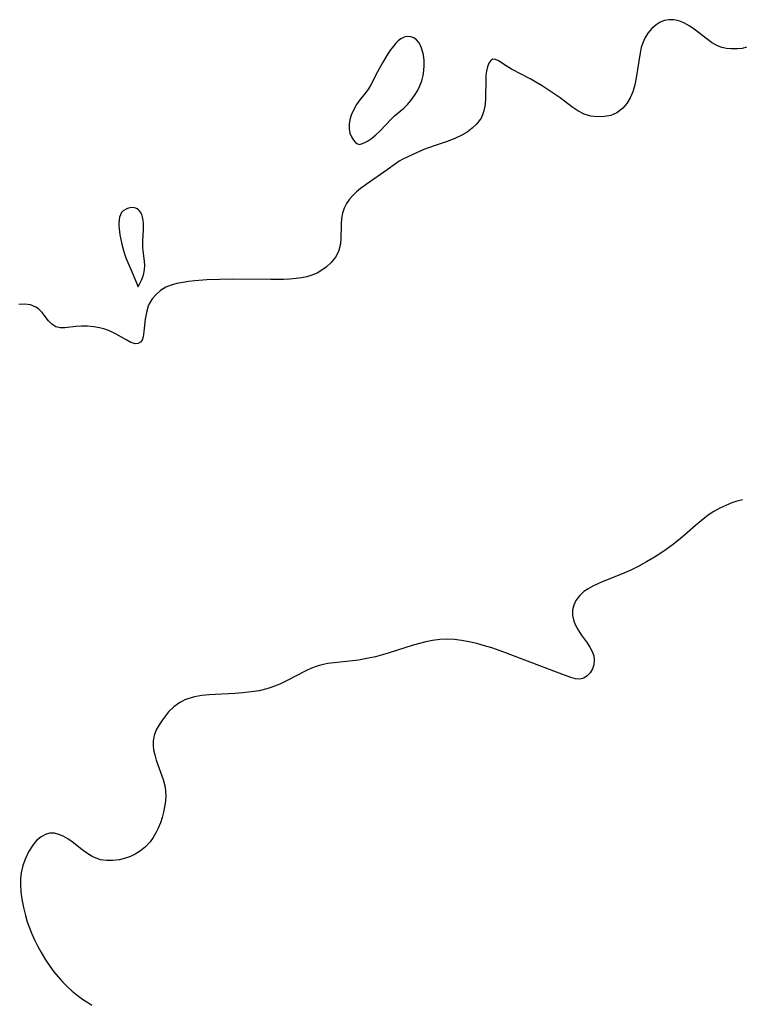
# Model space of a CAD drawing. Header units: metres. Extents: x 1073367 to 1082519, y 1569854 to 1574957.
# Tile 425 of 656: x 1076862 to 1077025, y 1574274 to 1574497. Entities that reach past the tile are written whole.
import ezdxf

# ---------------------------------------------------------------- set-up
doc = ezdxf.new("R2010")
doc.units = ezdxf.units.M
doc.layers.add('CGG_CurvaNivelLidar_v1', color=253, linetype='Continuous', lineweight=30)

msp = doc.modelspace()

# ---------------------------------------------------------------- linework, layer by layer
at = {"layer": 'CGG_CurvaNivelLidar_v1'}
for p, q in [((1077004.8349, 1574494.7877, 68), (1077003.9759, 1574493.7671, 68)), ((1077005.8146, 1574495.6342, 68), (1077004.8349, 1574494.7877, 68)), ((1077006.7349, 1574496.2, 68), (1077005.8146, 1574495.6342, 68)), ((1077007.7128, 1574496.5959, 68), (1077006.7349, 1574496.2, 68)), ((1077008.7344, 1574496.7959, 68), (1077007.7128, 1574496.5959, 68)), ((1077009.8574, 1574496.7701, 68), (1077008.7344, 1574496.7959, 68)), ((1077010.9935, 1574496.5235, 68), (1077009.8574, 1574496.7701, 68)), ((1077012.1204, 1574496.0867, 68), (1077010.9935, 1574496.5235, 68)), ((1077013.4396, 1574495.3509, 68), (1077012.1204, 1574496.0867, 68)), ((1077014.7197, 1574494.4588, 68), (1077013.4396, 1574495.3509, 68)), ((1076948.0317, 1574492.4545, 68), (1076947.4432, 1574492.0085, 68)), ((1076948.6088, 1574492.7575, 68), (1076948.0317, 1574492.4545, 68)), ((1076949.035, 1574492.8974, 68), (1076948.6088, 1574492.7575, 68)), ((1076949.5975, 1574492.9779, 68), (1076949.035, 1574492.8974, 68)), ((1076950.311, 1574492.9141, 68), (1076949.5975, 1574492.9779, 68)), ((1076950.983, 1574492.6727, 68), (1076950.311, 1574492.9141, 68)), ((1076951.5812, 1574492.2593, 68), (1076950.983, 1574492.6727, 68)), ((1077003.2645, 1574492.593, 68), (1077002.8212, 1574491.5615, 68)), ((1077003.9759, 1574493.7671, 68), (1077003.2645, 1574492.593, 68)), ((1077017.0925, 1574492.5809, 68), (1077014.7197, 1574494.4588, 68)), ((1077018.3946, 1574491.6184, 68), (1077017.0925, 1574492.5809, 68)), ((1076946.3441, 1574490.8291, 68), (1076945.7109, 1574489.9696, 68)), ((1076946.8818, 1574491.4596, 68), (1076946.3441, 1574490.8291, 68)), ((1076947.4432, 1574492.0085, 68), (1076946.8818, 1574491.4596, 68)), ((1076952.1263, 1574491.6087, 68), (1076951.5812, 1574492.2593, 68)), ((1076952.5579, 1574490.7956, 68), (1076952.1263, 1574491.6087, 68)), ((1076952.8904, 1574489.8621, 68), (1076952.5579, 1574490.7956, 68)), ((1077002.4772, 1574490.4604, 68), (1077002.2116, 1574489.2802, 68)), ((1077002.8212, 1574491.5615, 68), (1077002.4772, 1574490.4604, 68)), ((1077019.7472, 1574490.8605, 68), (1077018.3946, 1574491.6184, 68)), ((1077020.7286, 1574490.5144, 68), (1077019.7472, 1574490.8605, 68)), ((1077021.7422, 1574490.2971, 68), (1077020.7286, 1574490.5144, 68)), ((1077022.7708, 1574490.1816, 68), (1077021.7422, 1574490.2971, 68)), ((1077025.3179, 1574490.2983, 68), (1077024.2425, 1574490.168, 68)), ((1077026.3262, 1574490.557, 68), (1077025.3179, 1574490.2983, 68)), ((1076945.0987, 1574489.0432, 68), (1076943.8875, 1574487.0548, 68)), ((1076945.7109, 1574489.9696, 68), (1076945.0987, 1574489.0432, 68)), ((1076953.1314, 1574488.8416, 68), (1076952.8904, 1574489.8621, 68)), ((1076953.2977, 1574487.5592, 68), (1076953.1314, 1574488.8416, 68)), ((1077002.2116, 1574489.2802, 68), (1077001.3359, 1574483.6222, 68)), ((1077024.2425, 1574490.168, 68), (1077022.7708, 1574490.1816, 68)), ((1076943.8875, 1574487.0548, 68), (1076942.7149, 1574484.9832, 68)), ((1076953.2755, 1574485.2717, 68), (1076953.3364, 1574486.4231, 68)), ((1076953.3364, 1574486.4231, 68), (1076953.2977, 1574487.5592, 68)), ((1076967.6555, 1574486.1078, 68), (1076967.4227, 1574485.0962, 68)), ((1076967.9851, 1574486.9405, 68), (1076967.6555, 1574486.1078, 68)), ((1076968.4001, 1574487.5416, 68), (1076967.9851, 1574486.9405, 68)), ((1076968.893, 1574487.8467, 68), (1076968.4001, 1574487.5416, 68)), ((1076969.4847, 1574487.8033, 68), (1076968.893, 1574487.8467, 68)), ((1076970.1675, 1574487.4736, 68), (1076969.4847, 1574487.8033, 68)), ((1076971.8771, 1574486.3487, 68), (1076970.1675, 1574487.4736, 68)), ((1076973.1015, 1574485.6234, 68), (1076971.8771, 1574486.3487, 68)), ((1076942.7149, 1574484.9832, 68), (1076941.243, 1574482.049, 68)), ((1076952.7911, 1574482.9405, 68), (1076953.1034, 1574484.1236, 68)), ((1076953.1034, 1574484.1236, 68), (1076953.2755, 1574485.2717, 68)), ((1076967.3177, 1574484.2463, 68), (1076967.2637, 1574483.3384, 68)), ((1076967.4227, 1574485.0962, 68), (1076967.3177, 1574484.2463, 68)), ((1076977.4623, 1574483.2978, 68), (1076973.1015, 1574485.6234, 68)), ((1077001.3359, 1574483.6222, 68), (1077001.0053, 1574482.0029, 68)), ((1076941.243, 1574482.049, 68), (1076940.7329, 1574481.1589, 68)), ((1076951.8202, 1574480.6878, 68), (1076952.3583, 1574481.7911, 68)), ((1076952.3583, 1574481.7911, 68), (1076952.7911, 1574482.9405, 68)), ((1076967.2637, 1574483.3384, 68), (1076967.2263, 1574479.0314, 68)), ((1076978.6233, 1574482.6499, 68), (1076977.4623, 1574483.2978, 68)), ((1076980.0212, 1574481.8177, 68), (1076978.6233, 1574482.6499, 68)), ((1076981.4059, 1574480.9379, 68), (1076980.0212, 1574481.8177, 68)), ((1077001.0053, 1574482.0029, 68), (1077000.5561, 1574480.4599, 68)), ((1076940.1188, 1574480.2934, 68), (1076938.7508, 1574478.6379, 68)), ((1076940.7329, 1574481.1589, 68), (1076940.1188, 1574480.2934, 68)), ((1076950.3903, 1574478.5503, 68), (1076951.1469, 1574479.5819, 68)), ((1076951.1469, 1574479.5819, 68), (1076951.8202, 1574480.6878, 68)), ((1076982.7644, 1574480.019, 68), (1076981.4059, 1574480.9379, 68)), ((1076984.0833, 1574479.0682, 68), (1076982.7644, 1574480.019, 68)), ((1076986.76, 1574477.045, 68), (1076984.0833, 1574479.0682, 68)), ((1076999.9594, 1574479.0753, 68), (1076999.2051, 1574477.8263, 68)), ((1077000.5561, 1574480.4599, 68), (1076999.9594, 1574479.0753, 68)), ((1076938.0194, 1574477.5987, 68), (1076937.3601, 1574476.428, 68)), ((1076938.7508, 1574478.6379, 68), (1076938.0194, 1574477.5987, 68)), ((1076948.7046, 1574476.7605, 68), (1076949.5711, 1574477.604, 68)), ((1076949.5711, 1574477.604, 68), (1076950.3903, 1574478.5503, 68)), ((1076967.1157, 1574477.5575, 68), (1076966.8606, 1574476.1445, 68)), ((1076967.2263, 1574479.0314, 68), (1076967.1157, 1574477.5575, 68)), ((1076988.0902, 1574476.1575, 68), (1076986.76, 1574477.045, 68)), ((1076999.2051, 1574477.8263, 68), (1076998.3012, 1574476.7479, 68)), ((1076936.8178, 1574475.184, 68), (1076936.4895, 1574474.132, 68)), ((1076937.3601, 1574476.428, 68), (1076936.8178, 1574475.184, 68)), ((1076945.8286, 1574474.2619, 68), (1076946.5828, 1574474.9916, 68)), ((1076946.5828, 1574474.9916, 68), (1076948.7046, 1574476.7605, 68)), ((1076966.5557, 1574475.2056, 68), (1076966.2228, 1574474.5127, 68)), ((1076966.8606, 1574476.1445, 68), (1076966.5557, 1574475.2056, 68)), ((1076989.5641, 1574475.4105, 68), (1076988.0902, 1574476.1575, 68)), ((1076991.0644, 1574474.9615, 68), (1076989.5641, 1574475.4105, 68)), ((1076992.5967, 1574474.7723, 68), (1076991.0644, 1574474.9615, 68)), ((1076994.1164, 1574474.8261, 68), (1076992.5967, 1574474.7723, 68)), ((1076995.5769, 1574475.1255, 68), (1076994.1164, 1574474.8261, 68)), ((1076996.926, 1574475.6932, 68), (1076995.5769, 1574475.1255, 68)), ((1076997.2467, 1574475.8866, 68), (1076996.926, 1574475.6932, 68)), ((1076998.3012, 1574476.7479, 68), (1076997.2467, 1574475.8866, 68)), ((1076936.3084, 1574473.0931, 68), (1076936.303, 1574472.0918, 68)), ((1076936.4895, 1574474.132, 68), (1076936.3084, 1574473.0931, 68)), ((1076943.3306, 1574471.6403, 68), (1076945.8286, 1574474.2619, 68)), ((1076965.1949, 1574473.1138, 68), (1076964.2129, 1574472.1809, 68)), ((1076966.0018, 1574474.1473, 68), (1076965.1949, 1574473.1138, 68)), ((1076966.2228, 1574474.5127, 68), (1076966.0018, 1574474.1473, 68)), ((1076936.303, 1574472.0918, 68), (1076936.4987, 1574471.0961, 68)), ((1076936.4987, 1574471.0961, 68), (1076936.8539, 1574470.2191, 68)), ((1076936.8539, 1574470.2191, 68), (1076937.3057, 1574469.5035, 68)), ((1076941.4094, 1574469.9042, 68), (1076942.3602, 1574470.7076, 68)), ((1076942.3602, 1574470.7076, 68), (1076943.3306, 1574471.6403, 68)), ((1076961.8554, 1574470.6084, 68), (1076960.2273, 1574469.8415, 68)), ((1076963.0908, 1574471.3452, 68), (1076961.8554, 1574470.6084, 68)), ((1076964.2129, 1574472.1809, 68), (1076963.0908, 1574471.3452, 68)), ((1076937.3057, 1574469.5035, 68), (1076937.7996, 1574468.968, 68)), ((1076937.7996, 1574468.968, 68), (1076938.2259, 1574468.6586, 68)), ((1076938.2259, 1574468.6586, 68), (1076938.5, 1574468.5949, 68)), ((1076938.5, 1574468.5949, 68), (1076938.6964, 1574468.5528, 68)), ((1076938.6964, 1574468.5528, 68), (1076939.1323, 1574468.6469, 68)), ((1076939.1323, 1574468.6469, 68), (1076939.7545, 1574468.8833, 68)), ((1076939.7545, 1574468.8833, 68), (1076940.5049, 1574469.2778, 68)), ((1076940.5049, 1574469.2778, 68), (1076941.4094, 1574469.9042, 68)), ((1076955.5996, 1574468.2086, 68), (1076953.2793, 1574467.3604, 68)), ((1076958.5138, 1574469.1844, 68), (1076955.5996, 1574468.2086, 68)), ((1076960.2273, 1574469.8415, 68), (1076958.5138, 1574469.1844, 68)), ((1076950.6134, 1574466.2052, 68), (1076948.4955, 1574465.1831, 68)), ((1076953.2793, 1574467.3604, 68), (1076950.6134, 1574466.2052, 68)), ((1076946.8357, 1574464.1357, 68), (1076944.9537, 1574462.7401, 68)), ((1076947.6775, 1574464.7189, 68), (1076946.8357, 1574464.1357, 68)), ((1076948.4955, 1574465.1831, 68), (1076947.6775, 1574464.7189, 68)), ((1076944.9537, 1574462.7401, 68), (1076940.1517, 1574459.4575, 68)), ((1076940.1517, 1574459.4575, 68), (1076938.9027, 1574458.531, 68)), ((1076937.1646, 1574456.982, 68), (1076936.4214, 1574456.1242, 68)), ((1076937.9994, 1574457.7803, 68), (1076937.1646, 1574456.982, 68)), ((1076938.9027, 1574458.531, 68), (1076937.9994, 1574457.7803, 68)), ((1076935.7493, 1574455.1246, 68), (1076935.2203, 1574454.0562, 68)), ((1076936.4214, 1574456.1242, 68), (1076935.7493, 1574455.1246, 68)), ((1076884.5312, 1574452.5929, 68), (1076884.3427, 1574452.0304, 68)), ((1076884.8095, 1574453.0814, 68), (1076884.5312, 1574452.5929, 68)), ((1076885.1904, 1574453.4792, 68), (1076884.8095, 1574453.0814, 68)), ((1076885.6511, 1574453.7891, 68), (1076885.1904, 1574453.4792, 68)), ((1076886.1644, 1574454.0158, 68), (1076885.6511, 1574453.7891, 68)), ((1076886.7066, 1574454.1574, 68), (1076886.1644, 1574454.0158, 68)), ((1076887.2558, 1574454.2057, 68), (1076886.7066, 1574454.1574, 68)), ((1076887.6605, 1574454.1722, 68), (1076887.2558, 1574454.2057, 68)), ((1076888.047, 1574454.0719, 68), (1076887.6605, 1574454.1722, 68)), ((1076888.3451, 1574453.9347, 68), (1076888.047, 1574454.0719, 68)), ((1076888.6189, 1574453.75, 68), (1076888.3451, 1574453.9347, 68)), ((1076888.8867, 1574453.4949, 68), (1076888.6189, 1574453.75, 68)), ((1076889.115, 1574453.1914, 68), (1076888.8867, 1574453.4949, 68)), ((1076889.3808, 1574452.6544, 68), (1076889.115, 1574453.1914, 68)), ((1076889.5625, 1574452.0437, 68), (1076889.3808, 1574452.6544, 68)), ((1076934.8462, 1574452.9324, 68), (1076934.625, 1574451.7163, 68)), ((1076935.2203, 1574454.0562, 68), (1076934.8462, 1574452.9324, 68)), ((1076884.1733, 1574450.7567, 68), (1076884.1725, 1574450.073, 68)), ((1076884.1725, 1574450.073, 68), (1076884.221, 1574449.3721, 68)), ((1076884.2274, 1574451.4132, 68), (1076884.1733, 1574450.7567, 68)), ((1076884.3427, 1574452.0304, 68), (1076884.2274, 1574451.4132, 68)), ((1076889.6756, 1574451.3609, 68), (1076889.5625, 1574452.0437, 68)), ((1076889.7322, 1574450.6376, 68), (1076889.6756, 1574451.3609, 68)), ((1076889.7373, 1574449.1161, 68), (1076889.7322, 1574450.6376, 68)), ((1076934.527, 1574450.4697, 68), (1076934.4229, 1574447.002, 68)), ((1076934.625, 1574451.7163, 68), (1076934.527, 1574450.4697, 68)), ((1076884.221, 1574449.3721, 68), (1076884.4233, 1574448.0347, 68)), ((1076884.4233, 1574448.0347, 68), (1076884.8544, 1574445.9174, 68)), ((1076889.6472, 1574446.7597, 68), (1076889.7373, 1574449.1161, 68)), ((1076884.8544, 1574445.9174, 68), (1076885.2139, 1574444.4888, 68)), ((1076889.6373, 1574445.1985, 68), (1076889.6472, 1574446.7597, 68)), ((1076934.2593, 1574445.6008, 68), (1076933.9007, 1574444.2822, 68)), ((1076934.4229, 1574447.002, 68), (1076934.2593, 1574445.6008, 68)), ((1076885.2139, 1574444.4888, 68), (1076885.456, 1574443.7413, 68)), ((1076885.456, 1574443.7413, 68), (1076885.7978, 1574442.8616, 68)), ((1076889.6806, 1574444.4342, 68), (1076889.6373, 1574445.1985, 68)), ((1076889.9807, 1574442.0591, 68), (1076889.6806, 1574444.4342, 68)), ((1076933.9007, 1574444.2822, 68), (1076933.2112, 1574442.9753, 68)), ((1076885.7978, 1574442.8616, 68), (1076887.4397, 1574439.0139, 68)), ((1076890.0305, 1574441.1173, 68), (1076889.9807, 1574442.0591, 68)), ((1076932.2565, 1574441.7954, 68), (1076931.102, 1574440.7365, 68)), ((1076933.2112, 1574442.9753, 68), (1076932.2565, 1574441.7954, 68)), ((1076887.4397, 1574439.0139, 68), (1076888.3251, 1574436.8028, 68)), ((1076889.583, 1574438.5101, 68), (1076889.8202, 1574439.3143, 68)), ((1076889.8202, 1574439.3143, 68), (1076889.9788, 1574440.17, 68)), ((1076889.9788, 1574440.17, 68), (1076890.0305, 1574441.1173, 68)), ((1076929.0512, 1574439.3889, 68), (1076927.9045, 1574438.8802, 68)), ((1076930.1174, 1574440.016, 68), (1076929.0512, 1574439.3889, 68)), ((1076931.102, 1574440.7365, 68), (1076930.1174, 1574440.016, 68)), ((1076888.3251, 1574436.8028, 68), (1076888.5, 1574436.2905, 68)), ((1076888.5, 1574436.2905, 68), (1076888.7727, 1574436.7001, 68)), ((1076888.7727, 1574436.7001, 68), (1076889.0233, 1574437.1737, 68)), ((1076889.0233, 1574437.1737, 68), (1076889.3052, 1574437.7868, 68)), ((1076889.3052, 1574437.7868, 68), (1076889.583, 1574438.5101, 68)), ((1076897.3042, 1574436.9904, 68), (1076896.0272, 1574436.6352, 68)), ((1076898.6512, 1574437.2584, 68), (1076897.3042, 1574436.9904, 68)), ((1076899.9862, 1574437.459, 68), (1076898.6512, 1574437.2584, 68)), ((1076901.3594, 1574437.618, 68), (1076899.9862, 1574437.459, 68)), ((1076904.1027, 1574437.8326, 68), (1076901.3594, 1574437.618, 68)), ((1076906.9833, 1574437.9642, 68), (1076904.1027, 1574437.8326, 68)), ((1076910.0008, 1574438.0187, 68), (1076906.9833, 1574437.9642, 68)), ((1076918.5649, 1574437.9495, 68), (1076910.0008, 1574438.0187, 68)), ((1076921.4369, 1574437.9631, 68), (1076918.5649, 1574437.9495, 68)), ((1076922.839, 1574438.0128, 68), (1076921.4369, 1574437.9631, 68)), ((1076924.3101, 1574438.1207, 68), (1076922.839, 1574438.0128, 68)), ((1076925.5585, 1574438.2832, 68), (1076924.3101, 1574438.1207, 68)), ((1076926.7606, 1574438.5293, 68), (1076925.5585, 1574438.2832, 68)), ((1076927.9045, 1574438.8802, 68), (1076926.7606, 1574438.5293, 68)), ((1076892.6023, 1574434.5651, 68), (1076891.7293, 1574433.5444, 68)), ((1076893.6453, 1574435.4451, 68), (1076892.6023, 1574434.5651, 68)), ((1076894.8398, 1574436.1571, 68), (1076893.6453, 1574435.4451, 68)), ((1076896.0272, 1574436.6352, 68), (1076894.8398, 1574436.1571, 68)), ((1076862.864, 1574432.355, 68), (1076861.5603, 1574432.2358, 68)), ((1076864.16, 1574432.1688, 68), (1076862.864, 1574432.355, 68)), ((1076891.055, 1574432.4028, 68), (1076890.8455, 1574431.9096, 68)), ((1076891.7293, 1574433.5444, 68), (1076891.055, 1574432.4028, 68)), ((1076865.3619, 1574431.6846, 68), (1076864.16, 1574432.1688, 68)), ((1076865.9619, 1574431.2812, 68), (1076865.3619, 1574431.6846, 68)), ((1076866.8201, 1574430.4507, 68), (1076865.9619, 1574431.2812, 68)), ((1076868.2747, 1574428.587, 68), (1076866.8201, 1574430.4507, 68)), ((1076890.419, 1574430.4524, 68), (1076890.1652, 1574428.9531, 68)), ((1076890.8455, 1574431.9096, 68), (1076890.419, 1574430.4524, 68)), ((1076869.0063, 1574427.781, 68), (1076868.2747, 1574428.587, 68)), ((1076869.9318, 1574427.1733, 68), (1076869.0063, 1574427.781, 68)), ((1076890.1652, 1574428.9531, 68), (1076889.875, 1574426.12, 68)), ((1076870.8783, 1574426.979, 68), (1076869.9318, 1574427.1733, 68)), ((1076871.9543, 1574427.0076, 68), (1076870.8783, 1574426.979, 68)), ((1076874.4381, 1574427.2916, 68), (1076871.9543, 1574427.0076, 68)), ((1076875.7411, 1574427.3527, 68), (1076874.4381, 1574427.2916, 68)), ((1076877.0992, 1574427.3223, 68), (1076875.7411, 1574427.3527, 68)), ((1076878.4806, 1574427.1937, 68), (1076877.0992, 1574427.3223, 68)), ((1076879.7647, 1574426.9766, 68), (1076878.4806, 1574427.1937, 68)), ((1076881.0174, 1574426.6604, 68), (1076879.7647, 1574426.9766, 68)), ((1076882.2124, 1574426.2376, 68), (1076881.0174, 1574426.6604, 68)), ((1076883.5773, 1574425.5745, 68), (1076882.2124, 1574426.2376, 68)), ((1076885.9605, 1574424.1494, 68), (1076883.5773, 1574425.5745, 68)), ((1076889.875, 1574426.12, 68), (1076889.6796, 1574424.9086, 68)), ((1076886.8751, 1574423.6661, 68), (1076885.9605, 1574424.1494, 68)), ((1076887.3933, 1574423.4768, 68), (1076886.8751, 1574423.6661, 68)), ((1076887.8869, 1574423.3815, 68), (1076887.3933, 1574423.4768, 68)), ((1076888.5234, 1574423.4305, 68), (1076887.8869, 1574423.3815, 68)), ((1076889.0487, 1574423.7068, 68), (1076888.5234, 1574423.4305, 68)), ((1076889.4292, 1574424.2133, 68), (1076889.0487, 1574423.7068, 68)), ((1076889.6796, 1574424.9086, 68), (1076889.4292, 1574424.2133, 68)), ((1077023.9177, 1574387.6269, 68.5), (1077023.0058, 1574387.3241, 68.5)), ((1077025.3879, 1574387.984, 68.5), (1077023.9177, 1574387.6269, 68.5)), ((1077020.263, 1574386.0919, 68.5), (1077018.9321, 1574385.3304, 68.5)), ((1077021.6231, 1574386.7602, 68.5), (1077020.263, 1574386.0919, 68.5)), ((1077023.0058, 1574387.3241, 68.5), (1077021.6231, 1574386.7602, 68.5)), ((1077016.0518, 1574383.2777, 68.5), (1077014.7722, 1574382.1958, 68.5)), ((1077016.8465, 1574383.902, 68.5), (1077016.0518, 1574383.2777, 68.5)), ((1077017.6589, 1574384.4951, 68.5), (1077016.8465, 1574383.902, 68.5)), ((1077018.9321, 1574385.3304, 68.5), (1077017.6589, 1574384.4951, 68.5)), ((1077014.7722, 1574382.1958, 68.5), (1077012.2336, 1574379.9634, 68.5)), ((1077010.8876, 1574378.8456, 68.5), (1077009.504, 1574377.7663, 68.5)), ((1077012.2336, 1574379.9634, 68.5), (1077010.8876, 1574378.8456, 68.5)), ((1077008.0845, 1574376.7299, 68.5), (1077006.474, 1574375.6389, 68.5)), ((1077009.504, 1574377.7663, 68.5), (1077008.0845, 1574376.7299, 68.5)), ((1077005.09, 1574374.7661, 68.5), (1077003.6839, 1574373.9335, 68.5)), ((1077006.474, 1574375.6389, 68.5), (1077005.09, 1574374.7661, 68.5)), ((1077000.1468, 1574372.0827, 68.5), (1076998.0263, 1574371.1616, 68.5)), ((1077001.9303, 1574372.9687, 68.5), (1077000.1468, 1574372.0827, 68.5)), ((1077003.6839, 1574373.9335, 68.5), (1077001.9303, 1574372.9687, 68.5)), ((1076998.0263, 1574371.1616, 68.5), (1076993.5994, 1574369.4266, 68.5)), ((1076990.4517, 1574367.8787, 68.5), (1076989.5029, 1574367.2205, 68.5)), ((1076991.4954, 1574368.4683, 68.5), (1076990.4517, 1574367.8787, 68.5)), ((1076992.6127, 1574369.0047, 68.5), (1076991.4954, 1574368.4683, 68.5)), ((1076993.5994, 1574369.4266, 68.5), (1076992.6127, 1574369.0047, 68.5)), ((1076988.4607, 1574366.2567, 68.5), (1076987.6521, 1574365.1681, 68.5)), ((1076989.5029, 1574367.2205, 68.5), (1076988.4607, 1574366.2567, 68.5)), ((1076986.929, 1574363.095, 68.5), (1076986.9226, 1574361.8098, 68.5)), ((1076987.1825, 1574364.1603, 68.5), (1076986.929, 1574363.095, 68.5)), ((1076987.6521, 1574365.1681, 68.5), (1076987.1825, 1574364.1603, 68.5)), ((1076986.9226, 1574361.8098, 68.5), (1076987.2064, 1574360.5223, 68.5)), ((1076987.2064, 1574360.5223, 68.5), (1076987.651, 1574359.4573, 68.5)), ((1076987.651, 1574359.4573, 68.5), (1076988.2337, 1574358.421, 68.5)), ((1076958.5738, 1574356.4365, 68.5), (1076956.8775, 1574356.3616, 68.5)), ((1076960.1786, 1574356.3566, 68.5), (1076958.5738, 1574356.4365, 68.5)), ((1076988.2337, 1574358.421, 68.5), (1076988.9035, 1574357.4116, 68.5)), ((1076988.9035, 1574357.4116, 68.5), (1076990.2171, 1574355.5794, 68.5)), ((1076950.835, 1574355.0501, 68.5), (1076945.4132, 1574353.3507, 68.5)), ((1076952.2818, 1574355.4691, 68.5), (1076950.835, 1574355.0501, 68.5)), ((1076953.7321, 1574355.8392, 68.5), (1076952.2818, 1574355.4691, 68.5)), ((1076955.1886, 1574356.1373, 68.5), (1076953.7321, 1574355.8392, 68.5)), ((1076956.8775, 1574356.3616, 68.5), (1076955.1886, 1574356.1373, 68.5)), ((1076961.7852, 1574356.1542, 68.5), (1076960.1786, 1574356.3566, 68.5)), ((1076963.5188, 1574355.8304, 68.5), (1076961.7852, 1574356.1542, 68.5)), ((1076965.2516, 1574355.4211, 68.5), (1076963.5188, 1574355.8304, 68.5)), ((1076966.9813, 1574354.9443, 68.5), (1076965.2516, 1574355.4211, 68.5)), ((1076968.6018, 1574354.4458, 68.5), (1076966.9813, 1574354.9443, 68.5)), ((1076971.3698, 1574353.4857, 68.5), (1076968.6018, 1574354.4458, 68.5)), ((1076990.2171, 1574355.5794, 68.5), (1076990.8453, 1574354.62, 68.5)), ((1076990.8453, 1574354.62, 68.5), (1076991.3597, 1574353.6581, 68.5)), ((1076940.7048, 1574352.0963, 68.5), (1076938.4642, 1574351.6852, 68.5)), ((1076942.2787, 1574352.4663, 68.5), (1076940.7048, 1574352.0963, 68.5)), ((1076943.848, 1574352.8895, 68.5), (1076942.2787, 1574352.4663, 68.5)), ((1076945.4132, 1574353.3507, 68.5), (1076943.848, 1574352.8895, 68.5)), ((1076983.2796, 1574348.9791, 68.5), (1076971.3698, 1574353.4857, 68.5)), ((1076991.3597, 1574353.6581, 68.5), (1076991.7042, 1574352.69, 68.5)), ((1076991.7042, 1574352.69, 68.5), (1076991.8342, 1574351.6453, 68.5)), ((1076927.7699, 1574349.8467, 68.5), (1076926.5014, 1574349.251, 68.5)), ((1076929.0665, 1574350.3423, 68.5), (1076927.7699, 1574349.8467, 68.5)), ((1076930.1093, 1574350.6375, 68.5), (1076929.0665, 1574350.3423, 68.5)), ((1076931.4902, 1574350.9059, 68.5), (1076930.1093, 1574350.6375, 68.5)), ((1076932.9013, 1574351.086, 68.5), (1076931.4902, 1574350.9059, 68.5)), ((1076937.1237, 1574351.5002, 68.5), (1076932.9013, 1574351.086, 68.5)), ((1076938.4642, 1574351.6852, 68.5), (1076937.1237, 1574351.5002, 68.5)), ((1076991.4232, 1574349.6815, 68.5), (1076990.9095, 1574348.8196, 68.5)), ((1076991.7319, 1574350.6286, 68.5), (1076991.4232, 1574349.6815, 68.5)), ((1076991.8342, 1574351.6453, 68.5), (1076991.7319, 1574350.6286, 68.5)), ((1076926.5014, 1574349.251, 68.5), (1076922.3184, 1574347.0487, 68.5)), ((1076986.4955, 1574347.7236, 68.5), (1076983.2796, 1574348.9791, 68.5)), ((1076987.558, 1574347.4326, 68.5), (1076986.4955, 1574347.7236, 68.5)), ((1076989.4391, 1574347.6165, 68.5), (1076988.5443, 1574347.3749, 68.5)), ((1076990.2364, 1574348.1165, 68.5), (1076989.4391, 1574347.6165, 68.5)), ((1076990.9095, 1574348.8196, 68.5), (1076990.2364, 1574348.1165, 68.5)), ((1076918.8608, 1574345.5448, 68.5), (1076917.7126, 1574345.1776, 68.5)), ((1076920.6137, 1574346.244, 68.5), (1076918.8608, 1574345.5448, 68.5)), ((1076922.3184, 1574347.0487, 68.5), (1076920.6137, 1574346.244, 68.5)), ((1076988.5443, 1574347.3749, 68.5), (1076987.558, 1574347.4326, 68.5)), ((1076901.3285, 1574343.362, 68.5), (1076899.8051, 1574342.9411, 68.5)), ((1076902.9382, 1574343.6376, 68.5), (1076901.3285, 1574343.362, 68.5)), ((1076904.6091, 1574343.8138, 68.5), (1076902.9382, 1574343.6376, 68.5)), ((1076910.4306, 1574344.1452, 68.5), (1076904.6091, 1574343.8138, 68.5)), ((1076912.2889, 1574344.2797, 68.5), (1076910.4306, 1574344.1452, 68.5)), ((1076914.1309, 1574344.4748, 68.5), (1076912.2889, 1574344.2797, 68.5)), ((1076915.9437, 1574344.7618, 68.5), (1076914.1309, 1574344.4748, 68.5)), ((1076917.7126, 1574345.1776, 68.5), (1076915.9437, 1574344.7618, 68.5)), ((1076896.6571, 1574341.1011, 68.5), (1076895.4617, 1574339.9485, 68.5)), ((1076897.9837, 1574342.0783, 68.5), (1076896.6571, 1574341.1011, 68.5)), ((1076898.5578, 1574342.4069, 68.5), (1076897.9837, 1574342.0783, 68.5)), ((1076899.1339, 1574342.6807, 68.5), (1076898.5578, 1574342.4069, 68.5)), ((1076899.8051, 1574342.9411, 68.5), (1076899.1339, 1574342.6807, 68.5)), ((1076894.7211, 1574339.0927, 68.5), (1076894.0393, 1574338.1956, 68.5)), ((1076895.4617, 1574339.9485, 68.5), (1076894.7211, 1574339.0927, 68.5)), ((1076893.2858, 1574337.0465, 68.5), (1076892.6585, 1574335.8598, 68.5)), ((1076894.0393, 1574338.1956, 68.5), (1076893.2858, 1574337.0465, 68.5)), ((1076892.1974, 1574334.6377, 68.5), (1076891.9518, 1574333.3798, 68.5)), ((1076892.6585, 1574335.8598, 68.5), (1076892.1974, 1574334.6377, 68.5)), ((1076891.9518, 1574333.3798, 68.5), (1076891.9368, 1574332.3777, 68.5)), ((1076891.9368, 1574332.3777, 68.5), (1076892.0539, 1574331.3572, 68.5)), ((1076892.0539, 1574331.3572, 68.5), (1076892.3038, 1574330.2046, 68.5)), ((1076892.3038, 1574330.2046, 68.5), (1076892.6473, 1574329.0426, 68.5)), ((1076892.6473, 1574329.0426, 68.5), (1076894.2516, 1574324.6046, 68.5)), ((1076894.2516, 1574324.6046, 68.5), (1076894.6573, 1574322.9289, 68.5)), ((1076894.6573, 1574322.9289, 68.5), (1076894.768, 1574321.9536, 68.5)), ((1076894.7905, 1574320.9656, 68.5), (1076894.7087, 1574319.7217, 68.5)), ((1076894.768, 1574321.9536, 68.5), (1076894.7905, 1574320.9656, 68.5)), ((1076894.5272, 1574318.4718, 68.5), (1076894.2678, 1574317.221, 68.5)), ((1076894.7087, 1574319.7217, 68.5), (1076894.5272, 1574318.4718, 68.5)), ((1076894.2678, 1574317.221, 68.5), (1076893.9544, 1574316.0094, 68.5)), ((1076893.5763, 1574314.8149, 68.5), (1076893.1221, 1574313.6513, 68.5)), ((1076893.9544, 1574316.0094, 68.5), (1076893.5763, 1574314.8149, 68.5)), ((1076867.701, 1574312.2536, 68.5), (1076866.5556, 1574311.6747, 68.5)), ((1076868.5306, 1574312.4487, 68.5), (1076867.701, 1574312.2536, 68.5)), ((1076869.6298, 1574312.446, 68.5), (1076868.5306, 1574312.4487, 68.5)), ((1076870.6247, 1574312.2131, 68.5), (1076869.6298, 1574312.446, 68.5)), ((1076871.6109, 1574311.7951, 68.5), (1076870.6247, 1574312.2131, 68.5)), ((1076872.6234, 1574311.1976, 68.5), (1076871.6109, 1574311.7951, 68.5)), ((1076892.5838, 1574312.5393, 68.5), (1076891.9579, 1574311.4846, 68.5)), ((1076893.1221, 1574313.6513, 68.5), (1076892.5838, 1574312.5393, 68.5)), ((1076864.6718, 1574309.7677, 68.5), (1076863.7177, 1574308.246, 68.5)), ((1076865.5611, 1574310.8303, 68.5), (1076864.6718, 1574309.7677, 68.5)), ((1076866.5556, 1574311.6747, 68.5), (1076865.5611, 1574310.8303, 68.5)), ((1076873.6221, 1574310.4866, 68.5), (1076872.6234, 1574311.1976, 68.5)), ((1076875.7654, 1574308.8091, 68.5), (1076873.6221, 1574310.4866, 68.5)), ((1076891.2429, 1574310.5012, 68.5), (1076890.2412, 1574309.4113, 68.5)), ((1076891.9579, 1574311.4846, 68.5), (1076891.2429, 1574310.5012, 68.5)), ((1076863.7177, 1574308.246, 68.5), (1076863.0099, 1574306.7687, 68.5)), ((1076876.9382, 1574307.9499, 68.5), (1076875.7654, 1574308.8091, 68.5)), ((1076878.1525, 1574307.202, 68.5), (1076876.9382, 1574307.9499, 68.5)), ((1076887.8937, 1574307.6853, 68.5), (1076886.8315, 1574307.1867, 68.5)), ((1076889.1198, 1574308.466, 68.5), (1076887.8937, 1574307.6853, 68.5)), ((1076890.2412, 1574309.4113, 68.5), (1076889.1198, 1574308.466, 68.5)), ((1076862.4466, 1574305.1902, 68.5), (1076862.0677, 1574303.5304, 68.5)), ((1076863.0099, 1574306.7687, 68.5), (1076862.4466, 1574305.1902, 68.5)), ((1076879.4263, 1574306.6388, 68.5), (1076878.1525, 1574307.202, 68.5)), ((1076880.02, 1574306.4662, 68.5), (1076879.4263, 1574306.6388, 68.5)), ((1076881.4131, 1574306.2546, 68.5), (1076880.02, 1574306.4662, 68.5)), ((1076882.8462, 1574306.2589, 68.5), (1076881.4131, 1574306.2546, 68.5)), ((1076884.2926, 1574306.4469, 68.5), (1076882.8462, 1574306.2589, 68.5)), ((1076885.726, 1574306.7979, 68.5), (1076884.2926, 1574306.4469, 68.5)), ((1076886.8315, 1574307.1867, 68.5), (1076885.726, 1574306.7979, 68.5)), ((1076862.0677, 1574303.5304, 68.5), (1076861.9261, 1574302.1974, 68.5)), ((1076861.9261, 1574302.1974, 68.5), (1076861.9048, 1574300.8348, 68.5)), ((1076861.9048, 1574300.8348, 68.5), (1076862.0106, 1574299.1857, 68.5)), ((1076862.0106, 1574299.1857, 68.5), (1076862.2282, 1574297.5198, 68.5)), ((1076862.2282, 1574297.5198, 68.5), (1076862.5761, 1574295.6544, 68.5)), ((1076862.5761, 1574295.6544, 68.5), (1076863.0346, 1574293.7961, 68.5)), ((1076863.0346, 1574293.7961, 68.5), (1076863.4595, 1574292.4066, 68.5)), ((1076863.4595, 1574292.4066, 68.5), (1076863.947, 1574291.0328, 68.5)), ((1076863.947, 1574291.0328, 68.5), (1076864.4921, 1574289.6773, 68.5)), ((1076864.4921, 1574289.6773, 68.5), (1076865.1125, 1574288.2979, 68.5)), ((1076865.1125, 1574288.2979, 68.5), (1076865.7842, 1574286.9426, 68.5)), ((1076865.7842, 1574286.9426, 68.5), (1076866.5022, 1574285.6133, 68.5)), ((1076866.5022, 1574285.6133, 68.5), (1076867.6104, 1574283.7606, 68.5)), ((1076867.6104, 1574283.7606, 68.5), (1076868.5774, 1574282.3278, 68.5)), ((1076868.5774, 1574282.3278, 68.5), (1076869.4969, 1574281.0903, 68.5)), ((1076869.4969, 1574281.0903, 68.5), (1076870.4634, 1574279.8964, 68.5)), ((1076870.4634, 1574279.8964, 68.5), (1076871.4782, 1574278.7528, 68.5)), ((1076871.4782, 1574278.7528, 68.5), (1076872.5459, 1574277.6693, 68.5)), ((1076872.5459, 1574277.6693, 68.5), (1076873.6369, 1574276.6833, 68.5)), ((1076873.6369, 1574276.6833, 68.5), (1076874.7722, 1574275.7605, 68.5)), ((1076874.7722, 1574275.7605, 68.5), (1076875.9419, 1574274.8984, 68.5)), ((1076875.9419, 1574274.8984, 68.5), (1076877.1376, 1574274.0973, 68.5)), ((1076877.1376, 1574274.0973, 68.5), (1076878.0476, 1574273.5406, 68.5))]:
    msp.add_line(p, q, dxfattribs=at)

doc.saveas('drawing.dxf')
